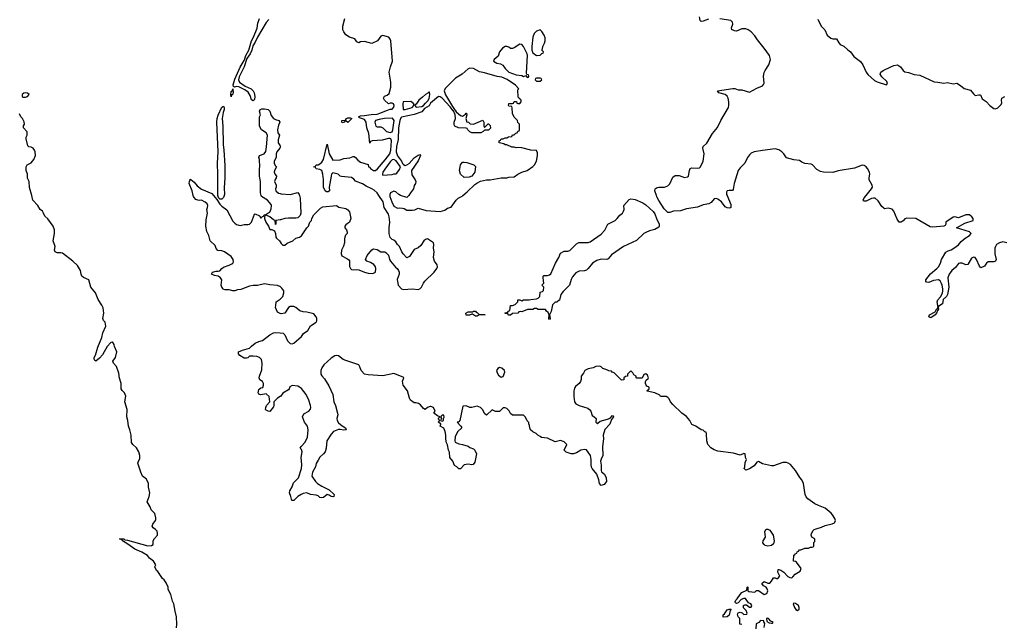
# Model space of a CAD drawing. Header units: inches. Extents: x 2106670 to 2322961, y 36024 to 224899.
# Tile 277 of 281: x 2277186 to 2287824, y 195369 to 201898. Entities that reach past the tile are written whole.
import ezdxf

# ---------------------------------------------------------------- set-up
doc = ezdxf.new("R2010")
doc.units = ezdxf.units.IN
doc.header["$MEASUREMENT"] = 0
for name, color, linetype in [('C2179', 7, 'Continuous'), ('C2189', 7, 'Continuous'), ('C2270', 7, 'Continuous'), ('C2280', 7, 'Continuous')]:
    doc.layers.add(name, color=color, linetype=linetype)

msp = doc.modelspace()

# ---------------------------------------------------------------- linework, layer by layer
at = {"layer": 'C2179', "color": 5}
for points, elevation in [([(2278879, 195330), (2278885, 195370), (2278881, 195450), (2278865, 195510), (2278853, 195590), (2278839, 195619), (2278819, 195690), (2278790, 195746), (2278789, 195770), (2278770, 195818), (2278749, 195849), (2278730, 195862), (2278679, 195939), (2278664, 195950), (2278648, 195990), (2278658, 196010), (2278632, 196052), (2278590, 196081), (2278569, 196110), (2278506, 196146), (2278430, 196181), (2278355, 196235), (2278298, 196270), (2278297, 196277), (2278266, 196290), (2278267, 196293), (2278270, 196293), (2278310, 196290), (2278322, 196282), (2278350, 196278), (2278570, 196217), (2278610, 196218), (2278629, 196230), (2278630, 196271), (2278644, 196296), (2278674, 196330), (2278677, 196350), (2278673, 196373), (2278654, 196394), (2278629, 196410), (2278617, 196430), (2278624, 196450), (2278655, 196490), (2278658, 196502), (2278658, 196518), (2278645, 196565), (2278606, 196606), (2278597, 196637), (2278565, 196690), (2278586, 196750), (2278593, 196790), (2278579, 196850), (2278579, 196890), (2278557, 196937), (2278515, 196970), (2278494, 197010), (2278464, 197110), (2278469, 197130), (2278486, 197154), (2278484, 197190), (2278472, 197232), (2278450, 197275), (2278409, 197310), (2278393, 197333), (2278389, 197411), (2278377, 197470), (2278363, 197510), (2278356, 197570), (2278344, 197610), (2278347, 197690), (2278324, 197770), (2278332, 197832), (2278319, 197870), (2278292, 197892), (2278281, 197910), (2278283, 197970), (2278265, 198025), (2278259, 198079), (2278231, 198151), (2278199, 198190), (2278194, 198210), (2278221, 198250), (2278235, 198310), (2278209, 198370), (2278206, 198390), (2278190, 198418), (2278186, 198414), (2278170, 198412), (2278130, 198370), (2278081, 198279), (2278050, 198241), (2278010, 198209), (2277998, 198218), (2277992, 198232), (2277990, 198250), (2278004, 198276), (2278030, 198361), (2278073, 198467), (2278084, 198516), (2278117, 198590), (2278111, 198631), (2278093, 198650), (2278086, 198670), (2278096, 198730), (2278087, 198787), (2278074, 198814), (2278036, 198876), (2278004, 198950), (2277955, 199010), (2277933, 199090), (2277875, 199115), (2277859, 199130), (2277849, 199150), (2277844, 199190), (2277810, 199242), (2277762, 199290), (2277650, 199375), (2277630, 199382), (2277590, 199379), (2277569, 199390), (2277564, 199410), (2277569, 199450), (2277549, 199510), (2277561, 199590), (2277562, 199630), (2277549, 199670), (2277489, 199749), (2277457, 199777), (2277445, 199810), (2277433, 199830), (2277406, 199850), (2277383, 199890), (2277329, 199950), (2277316, 200000)], 60), ([(2280000, 199016), (2279997, 199017), (2279970, 199029), (2279890, 199034), (2279830, 199044), (2279754, 199026), (2279710, 199026), (2279670, 199019), (2279577, 198983), (2279540, 198980), (2279510, 198969), (2279489, 198969), (2279450, 198981), (2279402, 198982), (2279390, 198984), (2279384, 198990), (2279369, 199010), (2279364, 199030), (2279369, 199090), (2279355, 199110), (2279329, 199129), (2279290, 199137), (2279258, 199150), (2279269, 199170), (2279310, 199183), (2279330, 199181), (2279350, 199186), (2279369, 199211), (2279390, 199227), (2279450, 199246), (2279478, 199262), (2279489, 199270), (2279496, 199284), (2279493, 199310), (2279470, 199341), (2279398, 199390), (2279370, 199401), (2279326, 199406), (2279310, 199428), (2279299, 199459), (2279244, 199510), (2279229, 199569), (2279209, 199609), (2279197, 199670), (2279202, 199738), (2279214, 199810), (2279209, 199850), (2279217, 199870), (2279219, 199890), (2279212, 199910), (2279190, 199929), (2279150, 199949), (2279130, 199945), (2279110, 199949), (2279090, 199957), (2279070, 199979), (2279063, 199990), (2279060, 200000)], 40), ([(2279280, 200000), (2279317, 199957), (2279350, 199905), (2279370, 199884), (2279425, 199845), (2279490, 199721), (2279510, 199699), (2279530, 199687), (2279570, 199676), (2279610, 199686), (2279655, 199685), (2279670, 199691), (2279690, 199712), (2279723, 199797), (2279730, 199802), (2279779, 199779), (2279790, 199754), (2279810, 199774), (2279822, 199778), (2279826, 199790), (2279847, 199793), (2279866, 199810), (2279890, 199821), (2279905, 199855), (2279907, 199890), (2279902, 199902), (2279864, 199950), (2279798, 199990), (2279796, 200000)], 40), ([(2279396, 200000), (2279390, 199979), (2279370, 199961), (2279350, 199959), (2279337, 199970), (2279329, 199989), (2279328, 200000)], 40), ([(2280000, 199737), (2279954, 199730), (2279954, 199690), (2279950, 199686), (2279948, 199730), (2279930, 199737), (2279890, 199769), (2279850, 199786), (2279838, 199782), (2279832, 199768), (2279831, 199750), (2279846, 199710), (2279876, 199670), (2279890, 199634), (2279910, 199632), (2279939, 199619), (2279951, 199590), (2279952, 199550), (2279960, 199540), (2279992, 199510), (2280000, 199498)], 40), ([(2280000, 198726), (2279970, 198738), (2279949, 198790), (2279955, 198810), (2279958, 198850), (2279990, 198871), (2280000, 198881)], 40), ([(2280000, 197828), (2279970, 197809), (2279931, 197770), (2279933, 197730), (2279930, 197718), (2279890, 197668), (2279870, 197669), (2279850, 197682), (2279842, 197690), (2279844, 197710), (2279854, 197730), (2279889, 197770), (2279881, 197830), (2279850, 197859), (2279790, 197846), (2279770, 197854), (2279762, 197870), (2279770, 197905), (2279790, 197921), (2279813, 197927), (2279822, 197950), (2279822, 197970), (2279808, 197990), (2279782, 198010), (2279773, 198030), (2279777, 198050), (2279804, 198116), (2279807, 198187), (2279799, 198230), (2279778, 198250), (2279750, 198259), (2279710, 198264), (2279670, 198264), (2279653, 198247), (2279638, 198242), (2279610, 198243), (2279566, 198270), (2279549, 198290), (2279549, 198310), (2279592, 198328), (2279671, 198349), (2279690, 198371), (2279730, 198404), (2279770, 198423), (2279810, 198434), (2279890, 198496), (2279930, 198516), (2279950, 198521), (2280000, 198515)], 40)]:
    msp.add_lwpolyline(points, dxfattribs=dict(at, elevation=elevation))
at = {"layer": 'C2189', "color": 5}
msp.add_line((2281300, 200000, 40), (2281300, 200000, 40), dxfattribs=at)
for points, elevation in [([(2280000, 199498), (2280010, 199482), (2280030, 199462), (2280050, 199462), (2280075, 199485), (2280138, 199510), (2280170, 199538), (2280209, 199551), (2280230, 199565), (2280289, 199651), (2280308, 199670), (2280322, 199710), (2280338, 199730), (2280342, 199750), (2280364, 199790), (2280438, 199862), (2280462, 199878), (2280610, 199891), (2280635, 199875), (2280710, 199858), (2280730, 199845), (2280750, 199822), (2280765, 199750), (2280751, 199710), (2280710, 199682), (2280701, 199670), (2280698, 199650), (2280718, 199630), (2280725, 199605), (2280723, 199590), (2280706, 199570), (2280699, 199550), (2280695, 199530), (2280696, 199490), (2280686, 199454), (2280662, 199410), (2280658, 199370), (2280668, 199348), (2280720, 199320), (2280744, 199304), (2280750, 199294), (2280748, 199232), (2280759, 199210), (2280770, 199201), (2280790, 199196), (2280830, 199201), (2280850, 199198), (2280911, 199170), (2280950, 199159), (2281003, 199157), (2281029, 199170), (2281034, 199210), (2281029, 199230), (2281014, 199254), (2280977, 199277), (2280938, 199290), (2280922, 199310), (2280942, 199350), (2280990, 199412), (2281010, 199425), (2281050, 199416), (2281090, 199392), (2281130, 199392), (2281144, 199384), (2281170, 199354), (2281181, 199310), (2281191, 199290), (2281245, 199225), (2281265, 199210), (2281278, 199190), (2281286, 199170), (2281286, 199150), (2281266, 199094), (2281267, 199070), (2281277, 199030), (2281310, 198991), (2281330, 198983), (2281429, 198991), (2281490, 198985), (2281510, 198991), (2281529, 199010), (2281548, 199052), (2281564, 199076), (2281663, 199170), (2281694, 199210), (2281699, 199230), (2281696, 199250), (2281669, 199289), (2281657, 199330), (2281663, 199390), (2281659, 199430), (2281662, 199470), (2281658, 199490), (2281592, 199532), (2281570, 199525), (2281551, 199510), (2281522, 199458), (2281490, 199435), (2281450, 199415), (2281398, 199342), (2281370, 199328), (2281329, 199369), (2281315, 199390), (2281290, 199448), (2281268, 199470), (2281250, 199498), (2281230, 199518), (2281210, 199526), (2281190, 199546), (2281179, 199590), (2281179, 199650), (2281187, 199710), (2281179, 199770), (2281170, 199798), (2281125, 199870), (2281113, 199930), (2281068, 200000)], 40), ([(2280209, 200000), (2280217, 199970), (2280223, 199810), (2280216, 199784), (2280190, 199759), (2280170, 199754), (2280090, 199756), (2280052, 199752), (2280003, 199737), (2280000, 199737)], 40), ([(2281186, 200000), (2281187, 199990), (2281208, 199930), (2281230, 199886), (2281270, 199861), (2281290, 199866), (2281324, 199864), (2281340, 199860), (2281370, 199842), (2281430, 199842), (2281454, 199846), (2281490, 199862), (2281577, 199837), (2281730, 199828), (2281779, 199841), (2281810, 199862), (2281848, 199872), (2281902, 199950), (2281922, 199970), (2281966, 199994), (2281973, 200000)], 40), ([(2281391, 200000), (2281390, 199998), (2281370, 199978), (2281300, 200000)], 40), ([(2284829, 200000), (2284870, 199901), (2284870, 199870), (2284858, 199862), (2284830, 199865), (2284810, 199876), (2284769, 199930), (2284730, 199960), (2284710, 199968), (2284690, 199964), (2284657, 199923), (2284631, 199909), (2284570, 199899), (2284510, 199874), (2284390, 199856), (2284325, 199835), (2284251, 199829), (2284210, 199816), (2284190, 199816), (2284150, 199856), (2284090, 199946), (2284070, 199986), (2284065, 200000)], 20), ([(2287850, 199490), (2287810, 199499), (2287771, 199490), (2287741, 199470), (2287728, 199450), (2287723, 199430), (2287721, 199370), (2287736, 199310), (2287730, 199289), (2287710, 199282), (2287650, 199284), (2287631, 199270), (2287610, 199238), (2287570, 199218), (2287555, 199235), (2287525, 199310), (2287510, 199329), (2287490, 199334), (2287470, 199321), (2287430, 199254), (2287410, 199249), (2287370, 199269), (2287342, 199270), (2287330, 199265), (2287297, 199223), (2287256, 199190), (2287229, 199150), (2287214, 199110), (2287224, 199010), (2287210, 198930), (2287200, 198910), (2287165, 198875), (2287156, 198830), (2287117, 198803), (2287111, 198789), (2287113, 198773), (2287110, 198762), (2287102, 198758), (2287093, 198730), (2287079, 198710), (2287030, 198679), (2287009, 198689), (2287017, 198710), (2287077, 198743), (2287090, 198771), (2287102, 198778), (2287109, 198790), (2287099, 198850), (2287106, 198874), (2287135, 198905), (2287156, 198944), (2287161, 198970), (2287160, 198990), (2287153, 199030), (2287145, 199050), (2287130, 199079), (2287113, 199090), (2287059, 199081), (2287010, 199061), (2286983, 199063), (2286976, 199076), (2286976, 199090), (2287028, 199152), (2287096, 199210), (2287112, 199230), (2287135, 199270), (2287145, 199310), (2287194, 199386), (2287218, 199402), (2287250, 199413), (2287279, 199430), (2287330, 199468), (2287358, 199502), (2287400, 199540), (2287450, 199568), (2287466, 199590), (2287447, 199607), (2287306, 199650), (2287398, 199702), (2287488, 199730), (2287489, 199750), (2287475, 199770), (2287450, 199789), (2287408, 199792), (2287330, 199759), (2287290, 199769), (2287270, 199764), (2287192, 199710), (2287194, 199690), (2287185, 199675), (2287171, 199669), (2287136, 199664), (2287050, 199658), (2287022, 199662), (2286870, 199751), (2286770, 199756), (2286750, 199747), (2286730, 199725), (2286710, 199712), (2286690, 199712), (2286665, 199745), (2286630, 199829), (2286612, 199852), (2286570, 199863), (2286530, 199857), (2286521, 199861), (2286500, 199880), (2286461, 199941), (2286430, 199969), (2286410, 199972), (2286390, 199967), (2286330, 199938), (2286310, 199937), (2286303, 199943), (2286299, 199950), (2286310, 199976), (2286330, 200000)], 20), ([(2280000, 198881), (2280029, 198910), (2280042, 198950), (2280042, 198970), (2280020, 199000), (2280000, 199016)], 40), ([(2280000, 198515), (2280032, 198512), (2280050, 198494), (2280081, 198430), (2280110, 198401), (2280130, 198396), (2280150, 198403), (2280230, 198476), (2280252, 198508), (2280298, 198542), (2280329, 198591), (2280388, 198630), (2280395, 198645), (2280395, 198670), (2280388, 198690), (2280363, 198723), (2280290, 198739), (2280250, 198742), (2280214, 198754), (2280170, 198789), (2280150, 198799), (2280110, 198802), (2280092, 198790), (2280050, 198728), (2280010, 198722), (2280000, 198726)], 40), ([(2284988, 195368), (2284968, 195370), (2284966, 195430), (2284948, 195448), (2284943, 195477), (2284949, 195491), (2284970, 195498), (2284992, 195492), (2285010, 195474), (2285042, 195478), (2285046, 195490), (2285036, 195516), (2285008, 195548), (2285006, 195570), (2285020, 195580), (2285040, 195580), (2285070, 195552), (2285090, 195554), (2285098, 195570), (2285086, 195590), (2285062, 195602), (2285028, 195648), (2285010, 195649), (2284982, 195638), (2284950, 195602), (2284930, 195595), (2284920, 195600), (2284915, 195610), (2284924, 195630), (2284938, 195642), (2284969, 195691), (2284989, 195711), (2285042, 195738), (2285046, 195770), (2285050, 195774), (2285054, 195770), (2285054, 195730), (2285064, 195724), (2285130, 195714), (2285148, 195732), (2285170, 195732), (2285230, 195691), (2285257, 195703), (2285269, 195730), (2285262, 195750), (2285250, 195768), (2285223, 195783), (2285206, 195810), (2285230, 195831), (2285270, 195812), (2285290, 195814), (2285310, 195834), (2285330, 195872), (2285350, 195872), (2285364, 195864), (2285378, 195862), (2285398, 195890), (2285378, 195930), (2285380, 195960), (2285390, 195962), (2285410, 195952), (2285442, 195930), (2285485, 195885), (2285506, 195874), (2285530, 195872), (2285540, 195880), (2285566, 195910), (2285617, 195943), (2285628, 195970), (2285580, 196040), (2285570, 196048), (2285546, 196050), (2285550, 196114), (2285562, 196118), (2285566, 196130), (2285582, 196138), (2285586, 196150), (2285602, 196158), (2285610, 196172), (2285627, 196173), (2285669, 196191), (2285708, 196192), (2285730, 196202), (2285750, 196202), (2285766, 196210), (2285768, 196252), (2285776, 196264), (2285778, 196290), (2285746, 196310), (2285738, 196330), (2285742, 196350), (2285760, 196380), (2285769, 196391), (2285790, 196401), (2285850, 196417), (2285890, 196437), (2285966, 196454), (2285990, 196465), (2285995, 196470), (2285999, 196490), (2285993, 196510), (2285969, 196550), (2285952, 196570), (2285890, 196622), (2285815, 196650), (2285778, 196670), (2285702, 196722), (2285685, 196745), (2285674, 196770), (2285653, 196890), (2285636, 196930), (2285614, 196954), (2285570, 197029), (2285513, 197093), (2285490, 197109), (2285470, 197117), (2285430, 197117), (2285330, 197081), (2285310, 197079), (2285210, 197102), (2285170, 197128), (2285150, 197118), (2285121, 197079), (2285070, 197049), (2285030, 197034), (2285014, 197050), (2285021, 197070), (2285025, 197115), (2285038, 197150), (2285028, 197170), (2285026, 197210), (2285010, 197214), (2284970, 197194), (2284898, 197218), (2284730, 197239), (2284690, 197253), (2284653, 197273), (2284622, 197310), (2284609, 197350), (2284607, 197427), (2284602, 197442), (2284590, 197446), (2284570, 197466), (2284550, 197468), (2284490, 197508), (2284450, 197528), (2284425, 197570), (2284392, 197612), (2284342, 197650), (2284243, 197743), (2284219, 197770), (2284203, 197803), (2284190, 197818), (2284170, 197828), (2284108, 197828), (2284102, 197842), (2284049, 197869), (2283967, 197887), (2283967, 197893), (2283987, 197913), (2283988, 197930), (2283962, 197942), (2283955, 197950), (2283946, 197970), (2283946, 197990), (2283954, 198006), (2283977, 198023), (2283979, 198030), (2283970, 198058), (2283950, 198074), (2283930, 198066), (2283910, 198026), (2283853, 198027), (2283848, 198030), (2283846, 198050), (2283823, 198063), (2283810, 198086), (2283790, 198106), (2283754, 198070), (2283753, 198047), (2283730, 198046), (2283714, 198030), (2283713, 198007), (2283690, 198006), (2283610, 198086), (2283586, 198090), (2283582, 198102), (2283550, 198106), (2283530, 198118), (2283486, 198130), (2283468, 198150), (2283455, 198155), (2283412, 198152), (2283381, 198139), (2283330, 198129), (2283294, 198110), (2283278, 198082), (2283251, 198050), (2283251, 198011), (2283245, 197990), (2283230, 197968), (2283190, 197935), (2283181, 197919), (2283175, 197890), (2283173, 197827), (2283179, 197770), (2283195, 197750), (2283230, 197731), (2283323, 197703), (2283346, 197686), (2283358, 197670), (2283370, 197622), (2283390, 197612), (2283414, 197590), (2283412, 197550), (2283430, 197532), (2283436, 197544), (2283459, 197561), (2283537, 197583), (2283565, 197595), (2283590, 197622), (2283600, 197620), (2283602, 197610), (2283581, 197579), (2283561, 197530), (2283509, 197471), (2283491, 197411), (2283495, 197370), (2283483, 197290), (2283486, 197190), (2283467, 197153), (2283463, 197130), (2283468, 197088), (2283468, 197030), (2283474, 197014), (2283504, 196990), (2283524, 196950), (2283527, 196910), (2283500, 196880), (2283470, 196869), (2283450, 196888), (2283442, 196930), (2283421, 196990), (2283373, 197050), (2283366, 197066), (2283361, 197090), (2283362, 197150), (2283353, 197190), (2283330, 197229), (2283310, 197253), (2283290, 197258), (2283250, 197249), (2283201, 197219), (2283170, 197209), (2283146, 197210), (2283089, 197229), (2283068, 197250), (2283098, 197310), (2283070, 197338), (2283030, 197355), (2282970, 197338), (2282890, 197379), (2282825, 197385), (2282810, 197398), (2282786, 197410), (2282766, 197430), (2282730, 197446), (2282706, 197470), (2282698, 197490), (2282696, 197516), (2282687, 197533), (2282687, 197547), (2282670, 197566), (2282650, 197606), (2282630, 197626), (2282510, 197626), (2282490, 197646), (2282475, 197675), (2282450, 197698), (2282430, 197708), (2282410, 197706), (2282370, 197666), (2282328, 197668), (2282290, 197686), (2282230, 197628), (2282210, 197646), (2282190, 197686), (2282166, 197710), (2282130, 197726), (2282070, 197709), (2282049, 197709), (2282010, 197728), (2281974, 197726), (2281941, 197570), (2281930, 197555), (2281914, 197550), (2281925, 197545), (2281932, 197530), (2281952, 197510), (2281962, 197490), (2281921, 197450), (2281890, 197398), (2281886, 197350), (2281890, 197334), (2281930, 197318), (2281971, 197311), (2282030, 197291), (2282050, 197278), (2282090, 197262), (2282102, 197250), (2282122, 197210), (2282102, 197118), (2282084, 197096), (2282070, 197089), (2282030, 197098), (2282010, 197095), (2281990, 197089), (2281950, 197046), (2281930, 197046), (2281908, 197068), (2281885, 197085), (2281866, 197130), (2281833, 197170), (2281829, 197229), (2281819, 197250), (2281810, 197306), (2281798, 197330), (2281789, 197369), (2281789, 197410), (2281782, 197450), (2281770, 197486), (2281730, 197508), (2281738, 197530), (2281735, 197535), (2281706, 197550), (2281726, 197570), (2281706, 197590), (2281726, 197610), (2281700, 197620), (2281662, 197650), (2281674, 197670), (2281658, 197710), (2281630, 197722), (2281620, 197720), (2281594, 197710), (2281568, 197688), (2281550, 197698), (2281517, 197737), (2281494, 197754), (2281470, 197762), (2281450, 197762), (2281410, 197789), (2281399, 197810), (2281375, 197890), (2281329, 197950), (2281324, 197996), (2281338, 198030), (2281330, 198038), (2281230, 198076), (2281110, 198053), (2280950, 198061), (2280910, 198069), (2280875, 198110), (2280861, 198150), (2280849, 198169), (2280798, 198190), (2280710, 198216), (2280682, 198230), (2280630, 198269), (2280610, 198272), (2280590, 198267), (2280550, 198244), (2280474, 198170), (2280450, 198137), (2280439, 198110), (2280440, 198070), (2280450, 198051), (2280479, 198019), (2280525, 197945), (2280569, 197850), (2280581, 197770), (2280597, 197730), (2280619, 197650), (2280622, 197630), (2280613, 197590), (2280615, 197570), (2280630, 197544), (2280670, 197511), (2280705, 197490), (2280714, 197470), (2280690, 197464), (2280650, 197474), (2280630, 197473), (2280576, 197450), (2280550, 197421), (2280506, 197350), (2280496, 197270), (2280486, 197230), (2280470, 197209), (2280430, 197174), (2280410, 197141), (2280390, 197104), (2280381, 197070), (2280349, 197010), (2280343, 196970), (2280384, 196910), (2280403, 196890), (2280450, 196859), (2280530, 196822), (2280585, 196770), (2280582, 196750), (2280570, 196746), (2280550, 196749), (2280530, 196764), (2280510, 196769), (2280470, 196738), (2280450, 196733), (2280430, 196737), (2280410, 196756), (2280390, 196763), (2280330, 196769), (2280289, 196789), (2280250, 196782), (2280229, 196771), (2280191, 196750), (2280150, 196706), (2280125, 196705), (2280117, 196750), (2280101, 196790), (2280105, 196810), (2280130, 196852), (2280144, 196896), (2280197, 196950), (2280231, 197051), (2280235, 197090), (2280229, 197170), (2280239, 197230), (2280230, 197258), (2280218, 197270), (2280229, 197290), (2280270, 197335), (2280296, 197390), (2280304, 197470), (2280295, 197510), (2280262, 197550), (2280242, 197610), (2280258, 197642), (2280310, 197671), (2280327, 197693), (2280332, 197710), (2280330, 197730), (2280311, 197790), (2280280, 197850), (2280230, 197915), (2280210, 197931), (2280190, 197939), (2280130, 197949), (2280106, 197934), (2280099, 197910), (2280090, 197899), (2280030, 197864), (2280003, 197830), (2280000, 197828)], 40), ([(2285230, 195334), (2285238, 195378), (2285226, 195394), (2285226, 195406), (2285190, 195408), (2285171, 195389), (2285145, 195375), (2285140, 195320)], 40)]:
    msp.add_lwpolyline(points, dxfattribs=dict(at, elevation=elevation))
for points, elevation in [([(2283530, 199308), (2283470, 199313), (2283421, 199299), (2283374, 199270), (2283330, 199210), (2283310, 199192), (2283290, 199185), (2283230, 199184), (2283194, 199166), (2283158, 199122), (2283146, 199094), (2283127, 199030), (2283058, 198962), (2283033, 198930), (2283018, 198870), (2283000, 198860), (2282990, 198849), (2282972, 198848), (2282942, 198818), (2282930, 198746), (2282912, 198710), (2282918, 198670), (2282910, 198662), (2282902, 198670), (2282908, 198710), (2282895, 198735), (2282878, 198750), (2282868, 198768), (2282789, 198769), (2282770, 198778), (2282750, 198778), (2282730, 198769), (2282672, 198768), (2282610, 198742), (2282594, 198746), (2282578, 198742), (2282570, 198728), (2282510, 198726), (2282490, 198708), (2282470, 198708), (2282462, 198722), (2282430, 198726), (2282428, 198730), (2282430, 198734), (2282462, 198738), (2282466, 198750), (2282482, 198758), (2282488, 198810), (2282510, 198811), (2282539, 198821), (2282568, 198850), (2282570, 198874), (2282590, 198872), (2282610, 198862), (2282629, 198871), (2282690, 198872), (2282710, 198878), (2282770, 198882), (2282788, 198892), (2282806, 198910), (2282810, 198954), (2282836, 198964), (2282847, 198973), (2282848, 199010), (2282828, 199030), (2282848, 199052), (2282841, 199110), (2282843, 199130), (2282850, 199137), (2282890, 199137), (2282910, 199142), (2282926, 199154), (2282975, 199270), (2283013, 199330), (2283030, 199376), (2283070, 199399), (2283110, 199398), (2283130, 199406), (2283203, 199477), (2283227, 199493), (2283330, 199493), (2283350, 199498), (2283470, 199583), (2283510, 199626), (2283540, 199690), (2283621, 199730), (2283642, 199750), (2283670, 199788), (2283698, 199810), (2283711, 199830), (2283716, 199850), (2283713, 199890), (2283770, 199956), (2283790, 199965), (2283835, 199955), (2283919, 199919), (2283950, 199899), (2284030, 199825), (2284050, 199801), (2284068, 199750), (2284097, 199690), (2284097, 199670), (2284090, 199659), (2284050, 199631), (2283990, 199617), (2283950, 199600), (2283930, 199588), (2283850, 199513), (2283710, 199450), (2283582, 199358), (2283546, 199314)], 20), ([(2282110, 198698), (2282078, 198718), (2282070, 198718), (2282047, 198707), (2282010, 198706), (2282006, 198730), (2282030, 198742), (2282078, 198742), (2282089, 198751), (2282111, 198751), (2282118, 198738), (2282133, 198733), (2282150, 198714), (2282214, 198710), (2282210, 198709), (2282151, 198709), (2282130, 198698)], 20), ([(2282370, 198141), (2282351, 198130), (2282339, 198110), (2282344, 198084), (2282359, 198059), (2282390, 198038), (2282410, 198045), (2282429, 198090), (2282424, 198110), (2282394, 198134)], 40), ([(2281770, 197626), (2281750, 197626), (2281734, 197610), (2281742, 197590), (2281734, 197570), (2281750, 197562), (2281766, 197570), (2281766, 197590), (2281774, 197606)], 40), ([(2285270, 196213), (2285241, 196221), (2285228, 196230), (2285215, 196250), (2285219, 196270), (2285243, 196310), (2285237, 196370), (2285250, 196396), (2285270, 196396), (2285290, 196385), (2285326, 196330), (2285339, 196270), (2285330, 196238), (2285310, 196219)], 40), ([(2284787, 195447), (2284788, 195470), (2284800, 195480), (2284830, 195525), (2284850, 195531), (2284872, 195532), (2284864, 195516), (2284852, 195468), (2284830, 195448)], 40), ([(2285550, 195598), (2285542, 195590), (2285558, 195550), (2285572, 195530), (2285590, 195518), (2285608, 195532), (2285609, 195550), (2285602, 195570), (2285570, 195595)], 40), ([(2285270, 195434), (2285254, 195430), (2285258, 195398), (2285285, 195385), (2285310, 195382), (2285318, 195382), (2285326, 195390), (2285302, 195402), (2285278, 195430)], 40)]:
    msp.add_lwpolyline(points, close=True, dxfattribs=dict(at, elevation=elevation))
at = {"layer": 'C2270', "color": 5}
for points, elevation in [([(2279878, 201902), (2279850, 201867), (2279757, 201710), (2279730, 201654), (2279705, 201615), (2279693, 201570), (2279675, 201530), (2279641, 201479), (2279610, 201390), (2279558, 201282), (2279551, 201250), (2279563, 201223), (2279621, 201181), (2279686, 201150), (2279710, 201130), (2279719, 201110), (2279726, 201070), (2279722, 201038), (2279710, 201022), (2279690, 201033), (2279678, 201078), (2279655, 201115), (2279620, 201140), (2279554, 201174), (2279530, 201177), (2279509, 201169), (2279495, 201175), (2279494, 201194), (2279510, 201256), (2279570, 201386), (2279610, 201459), (2279617, 201463), (2279630, 201510), (2279662, 201570), (2279691, 201670), (2279713, 201710), (2279753, 201807), (2279760, 201860), (2279776, 201910)], 40), ([(2279328, 200000), (2279326, 200030), (2279327, 200227), (2279322, 200350), (2279329, 200470), (2279318, 200790), (2279321, 200830), (2279330, 200867), (2279370, 200952), (2279390, 200963), (2279396, 200950), (2279396, 200930), (2279385, 200895), (2279374, 200830), (2279381, 200750), (2279384, 200550), (2279393, 200490), (2279403, 200323), (2279404, 200190), (2279397, 200083), (2279398, 200010), (2279396, 200000)], 40), ([(2277316, 200000), (2277294, 200086), (2277289, 200149), (2277270, 200186), (2277269, 200230), (2277255, 200270), (2277258, 200310), (2277268, 200330), (2277310, 200353), (2277338, 200390), (2277356, 200430), (2277353, 200470), (2277346, 200490), (2277331, 200511), (2277310, 200521), (2277284, 200524), (2277275, 200535), (2277258, 200610), (2277258, 200630), (2277268, 200650), (2277267, 200687), (2277226, 200730), (2277228, 200752), (2277238, 200770), (2277234, 200794), (2277218, 200830), (2277198, 200850), (2277183, 200883)], 60), ([(2279796, 200000), (2279789, 200029), (2279788, 200150), (2279778, 200210), (2279778, 200290), (2279782, 200310), (2279778, 200390), (2279769, 200410), (2279778, 200430), (2279829, 200451), (2279845, 200475), (2279854, 200526), (2279863, 200650), (2279850, 200677), (2279798, 200710), (2279778, 200750), (2279778, 200850), (2279788, 200872), (2279776, 200910), (2279785, 200930), (2279804, 200936), (2279830, 200937), (2279870, 200929), (2279890, 200910), (2279905, 200865), (2279930, 200830), (2279950, 200819), (2279985, 200810), (2279996, 200790), (2279981, 200759), (2279970, 200710), (2279977, 200677), (2279995, 200650), (2279978, 200602), (2279978, 200570), (2280000, 200536)], 40), ([(2280000, 200521), (2279996, 200510), (2279963, 200470), (2279958, 200450), (2279958, 200410), (2279936, 200370), (2279934, 200350), (2279945, 200325), (2279961, 200310), (2279938, 200270), (2279936, 200250), (2279947, 200226), (2279962, 200210), (2279959, 200190), (2279946, 200174), (2279940, 200150), (2279958, 200110), (2279958, 200090), (2279950, 200070), (2279953, 200050), (2279984, 200024), (2280000, 200020)], 40), ([(2279060, 200000), (2279049, 200050), (2279017, 200130), (2279021, 200150), (2279027, 200170), (2279030, 200176), (2279034, 200174), (2279070, 200145), (2279103, 200103), (2279149, 200069), (2279261, 200021), (2279280, 200000)], 40)]:
    msp.add_lwpolyline(points, dxfattribs=dict(at, elevation=elevation))
for points, elevation in [([(2277250, 201109), (2277230, 201104), (2277214, 201090), (2277214, 201070), (2277223, 201063), (2277250, 201062), (2277270, 201067), (2277289, 201090), (2277270, 201104)], 60), ([(2279470, 201065), (2279467, 201087), (2279470, 201121), (2279485, 201135), (2279490, 201152), (2279494, 201114), (2279490, 201094), (2279476, 201084)], 40)]:
    msp.add_lwpolyline(points, close=True, dxfattribs=dict(at, elevation=elevation))
at = {"layer": 'C2280', "color": 5}
msp.add_line((2281300, 200000, 40), (2281300, 200000, 40), dxfattribs=at)
for points, elevation in [([(2281068, 200000), (2281049, 200030), (2281017, 200057), (2280990, 200073), (2280930, 200099), (2280890, 200124), (2280815, 200155), (2280797, 200177), (2280770, 200195), (2280663, 200203), (2280649, 200209), (2280628, 200230), (2280570, 200246), (2280556, 200230), (2280551, 200210), (2280531, 200090), (2280534, 200050), (2280520, 200040), (2280500, 200040), (2280486, 200050), (2280469, 200090), (2280469, 200171), (2280461, 200230), (2280450, 200268), (2280430, 200282), (2280388, 200288), (2280382, 200302), (2280366, 200310), (2280382, 200318), (2280388, 200332), (2280410, 200332), (2280430, 200342), (2280450, 200358), (2280469, 200390), (2280510, 200554), (2280531, 200450), (2280570, 200381), (2280650, 200386), (2280690, 200398), (2280755, 200405), (2280790, 200422), (2280800, 200420), (2280814, 200410), (2280840, 200380), (2280870, 200358), (2280950, 200334), (2280954, 200310), (2280966, 200306), (2280978, 200290), (2281010, 200269), (2281030, 200269), (2281052, 200288), (2281136, 200384), (2281185, 200450), (2281197, 200490), (2281202, 200590), (2281196, 200610), (2281190, 200616), (2281170, 200616), (2281103, 200597), (2280994, 200590), (2280978, 200582), (2280970, 200566), (2280959, 200670), (2280937, 200730), (2280929, 200790), (2280910, 200822), (2280858, 200838), (2280846, 200850), (2280870, 200861), (2280910, 200863), (2280984, 200876), (2281050, 200877), (2281090, 200891), (2281150, 200919), (2281190, 200932), (2281210, 200932), (2281230, 200954), (2281232, 200972), (2281226, 200990), (2281210, 200998), (2281190, 200998), (2281170, 200988), (2281128, 201030), (2281118, 201050), (2281127, 201073), (2281156, 201084), (2281179, 201101), (2281195, 201170), (2281195, 201225), (2281179, 201330), (2281193, 201390), (2281216, 201450), (2281195, 201670), (2281190, 201688), (2281175, 201710), (2281110, 201728), (2281090, 201722), (2281051, 201669), (2280990, 201641), (2280910, 201661), (2280870, 201659), (2280850, 201649), (2280830, 201658), (2280806, 201690), (2280750, 201709), (2280710, 201735), (2280687, 201767), (2280677, 201790), (2280678, 201830), (2280698, 201910)], 40), ([(2284065, 200000), (2284049, 200050), (2284052, 200070), (2284073, 200087), (2284090, 200090), (2284152, 200088), (2284190, 200104), (2284210, 200126), (2284244, 200196), (2284270, 200217), (2284310, 200214), (2284370, 200194), (2284400, 200200), (2284413, 200210), (2284422, 200270), (2284430, 200292), (2284450, 200298), (2284510, 200293), (2284530, 200297), (2284543, 200310), (2284571, 200370), (2284580, 200450), (2284568, 200510), (2284572, 200530), (2284610, 200565), (2284670, 200670), (2284725, 200735), (2284761, 200810), (2284844, 200950), (2284849, 200970), (2284849, 201011), (2284842, 201050), (2284831, 201071), (2284810, 201090), (2284741, 201110), (2284724, 201130), (2284890, 201156), (2284914, 201154), (2284950, 201142), (2284990, 201139), (2285070, 201116), (2285150, 201160), (2285210, 201183), (2285223, 201197), (2285228, 201212), (2285223, 201290), (2285231, 201329), (2285240, 201350), (2285279, 201410), (2285297, 201470), (2285286, 201510), (2285230, 201591), (2285159, 201679), (2285130, 201723), (2285090, 201767), (2285057, 201790), (2285030, 201800), (2284990, 201798), (2284930, 201775), (2284910, 201777), (2284887, 201787), (2284882, 201790), (2284877, 201810), (2284891, 201849), (2284889, 201870), (2284871, 201890), (2284750, 201907)], 20), ([(2284630, 201904), (2284570, 201882), (2284550, 201880), (2284540, 201890), (2284532, 201930)], 20), ([(2285810, 201903), (2285847, 201830), (2285884, 201790), (2285911, 201730), (2285950, 201699), (2285970, 201691), (2286013, 201693), (2286035, 201650), (2286050, 201631), (2286090, 201611), (2286134, 201574), (2286163, 201550), (2286200, 201500), (2286270, 201446), (2286297, 201410), (2286331, 201330), (2286348, 201308), (2286422, 201242), (2286450, 201228), (2286550, 201196), (2286564, 201210), (2286555, 201230), (2286502, 201282), (2286483, 201310), (2286489, 201330), (2286515, 201350), (2286597, 201390), (2286630, 201403), (2286670, 201409), (2286704, 201390), (2286731, 201351), (2286750, 201334), (2286790, 201328), (2286850, 201307), (2286910, 201299), (2287068, 201228), (2287105, 201225), (2287170, 201212), (2287210, 201219), (2287270, 201206), (2287310, 201212), (2287350, 201189), (2287390, 201156), (2287458, 201138), (2287490, 201096), (2287510, 201080), (2287550, 201088), (2287566, 201086), (2287585, 201045), (2287630, 201013), (2287667, 200970), (2287710, 200938), (2287730, 200937), (2287753, 200947), (2287790, 200982), (2287798, 201002), (2287795, 201030), (2287799, 201050), (2287829, 201070)], 20), ([(2281973, 200000), (2282022, 200038), (2282102, 200118), (2282126, 200134), (2282166, 200154), (2282230, 200167), (2282270, 200167), (2282390, 200191), (2282450, 200191), (2282470, 200197), (2282530, 200202), (2282570, 200231), (2282610, 200251), (2282670, 200271), (2282729, 200311), (2282749, 200331), (2282769, 200370), (2282782, 200430), (2282780, 200460), (2282770, 200486), (2282710, 200489), (2282610, 200515), (2282570, 200519), (2282550, 200515), (2282530, 200522), (2282503, 200523), (2282450, 200546), (2282430, 200546), (2282416, 200556), (2282368, 200570), (2282366, 200590), (2282382, 200598), (2282388, 200612), (2282410, 200612), (2282430, 200622), (2282450, 200622), (2282468, 200632), (2282502, 200638), (2282510, 200654), (2282530, 200654), (2282547, 200673), (2282562, 200678), (2282567, 200693), (2282582, 200698), (2282586, 200710), (2282586, 200770), (2282568, 200788), (2282566, 200810), (2282530, 200846), (2282510, 200886), (2282507, 200947), (2282502, 200962), (2282470, 200966), (2282466, 200970), (2282470, 200994), (2282510, 200994), (2282522, 200998), (2282530, 201014), (2282553, 201013), (2282558, 200998), (2282570, 200994), (2282590, 200994), (2282606, 201010), (2282606, 201030), (2282595, 201035), (2282590, 201046), (2282576, 201056), (2282573, 201073), (2282569, 201130), (2282573, 201147), (2282578, 201150), (2282544, 201190), (2282453, 201253), (2282396, 201276), (2282345, 201285), (2282210, 201325), (2282154, 201334), (2282088, 201370), (2282050, 201375), (2282030, 201367), (2281966, 201310), (2281895, 201265), (2281784, 201156), (2281772, 201130), (2281787, 201087), (2281861, 200961), (2281884, 200930), (2281883, 200923), (2281890, 200921), (2281902, 200902), (2281950, 200864), (2281970, 200856), (2282002, 200878), (2282009, 200890), (2282012, 200890), (2282016, 200870), (2282005, 200830), (2282014, 200806), (2282014, 200794), (2282034, 200790), (2282053, 200773), (2282090, 200771), (2282190, 200812), (2282202, 200790), (2282202, 200750), (2282210, 200734), (2282248, 200772), (2282252, 200772), (2282270, 200754), (2282272, 200728), (2282250, 200706), (2282210, 200706), (2282194, 200690), (2282170, 200678), (2282070, 200678), (2282050, 200686), (2282027, 200707), (2282022, 200722), (2282010, 200726), (2281929, 200729), (2281887, 200747), (2281882, 200762), (2281882, 200790), (2281896, 200830), (2281890, 200870), (2281875, 200915), (2281870, 200913), (2281838, 200958), (2281750, 201050), (2281730, 201064), (2281710, 201070), (2281625, 200995), (2281610, 200969), (2281561, 200939), (2281530, 200902), (2281450, 200876), (2281310, 200847), (2281303, 200837), (2281293, 200810), (2281280, 200730), (2281275, 200605), (2281259, 200530), (2281255, 200470), (2281268, 200428), (2281313, 200370), (2281324, 200344), (2281333, 200333), (2281350, 200325), (2281370, 200331), (2281394, 200346), (2281450, 200406), (2281490, 200436), (2281510, 200442), (2281518, 200430), (2281490, 200375), (2281421, 200270), (2281423, 200223), (2281458, 200170), (2281465, 200150), (2281462, 200130), (2281450, 200106), (2281441, 200070), (2281407, 200030), (2281391, 200000)], 40), ([(2280000, 200536), (2280004, 200530), (2280000, 200521)], 40), ([(2286330, 200000), (2286389, 200070), (2286399, 200090), (2286396, 200110), (2286365, 200170), (2286364, 200190), (2286373, 200230), (2286367, 200250), (2286346, 200290), (2286330, 200309), (2286310, 200324), (2286290, 200326), (2286204, 200296), (2286030, 200266), (2285970, 200248), (2285870, 200251), (2285839, 200259), (2285799, 200279), (2285752, 200330), (2285737, 200337), (2285670, 200346), (2285638, 200358), (2285610, 200378), (2285550, 200386), (2285470, 200408), (2285442, 200450), (2285422, 200470), (2285390, 200492), (2285350, 200504), (2285210, 200487), (2285122, 200470), (2285090, 200458), (2285070, 200439), (2285050, 200410), (2285021, 200350), (2284970, 200299), (2284950, 200270), (2284904, 200130), (2284896, 200064), (2284886, 200054), (2284850, 200055), (2284831, 200050), (2284823, 200037), (2284824, 200010), (2284829, 200000)], 20), ([(2280000, 200020), (2280010, 200018), (2280110, 200010), (2280190, 200031), (2280207, 200010), (2280209, 200000)], 40), ([(2281300, 200000), (2281282, 200010), (2281250, 200038), (2281230, 200048), (2281194, 200030), (2281186, 200010), (2281186, 200000)], 40)]:
    msp.add_lwpolyline(points, dxfattribs=dict(at, elevation=elevation))
at = {"layer": 'C2280', "color": 5, "elevation": 40}
for points in [[(2282810, 201788), (2282770, 201774), (2282745, 201750), (2282731, 201710), (2282719, 201610), (2282721, 201570), (2282730, 201542), (2282770, 201512), (2282810, 201514), (2282827, 201533), (2282842, 201538), (2282846, 201550), (2282826, 201570), (2282836, 201584), (2282838, 201610), (2282856, 201644), (2282864, 201670), (2282863, 201703), (2282854, 201730), (2282828, 201770)], [(2282590, 201635), (2282530, 201595), (2282510, 201588), (2282490, 201588), (2282470, 201602), (2282450, 201608), (2282430, 201608), (2282402, 201590), (2282371, 201550), (2282356, 201504), (2282312, 201470), (2282307, 201450), (2282342, 201430), (2282380, 201420), (2282406, 201406), (2282431, 201370), (2282471, 201331), (2282550, 201301), (2282610, 201297), (2282630, 201286), (2282654, 201294), (2282670, 201274), (2282682, 201278), (2282686, 201290), (2282682, 201302), (2282666, 201306), (2282662, 201322), (2282673, 201510), (2282670, 201530), (2282630, 201609), (2282610, 201629)], [(2282810, 201266), (2282770, 201266), (2282758, 201262), (2282754, 201250), (2282770, 201234), (2282810, 201234), (2282826, 201250), (2282822, 201262)], [(2281610, 201118), (2281596, 201104), (2281570, 201089), (2281540, 201060), (2281498, 201030), (2281470, 200986), (2281458, 200982), (2281454, 200970), (2281470, 200954), (2281530, 200962), (2281550, 200971), (2281570, 200998), (2281597, 201023), (2281612, 201048), (2281619, 201090), (2281615, 201115)], [(2281413, 201013), (2281330, 201012), (2281326, 200990), (2281329, 200929), (2281350, 200927), (2281426, 200950), (2281446, 200970), (2281446, 200990)], [(2280730, 200789), (2280710, 200806), (2280698, 200802), (2280694, 200790), (2280670, 200786), (2280666, 200790), (2280668, 200810), (2280707, 200813), (2280718, 200830), (2280730, 200838), (2280757, 200837), (2280774, 200830)], [(2281213, 200833), (2281128, 200832), (2281070, 200822), (2281030, 200808), (2281023, 200790), (2281034, 200750), (2281050, 200742), (2281090, 200742), (2281110, 200732), (2281151, 200690), (2281190, 200681), (2281210, 200687), (2281219, 200710), (2281232, 200810)], [(2281230, 200389), (2281210, 200383), (2281190, 200364), (2281130, 200285), (2281109, 200251), (2281106, 200230), (2281110, 200218), (2281210, 200225), (2281230, 200232), (2281250, 200232), (2281260, 200240), (2281290, 200282), (2281302, 200310), (2281253, 200373)], [(2281990, 200195), (2281949, 200229), (2281939, 200270), (2281944, 200310), (2281949, 200331), (2281970, 200358), (2281990, 200361), (2282017, 200357), (2282092, 200332), (2282112, 200312), (2282105, 200250), (2282070, 200208), (2282044, 200196)]]:
    msp.add_lwpolyline(points, close=True, dxfattribs=at)

doc.saveas('drawing.dxf')
